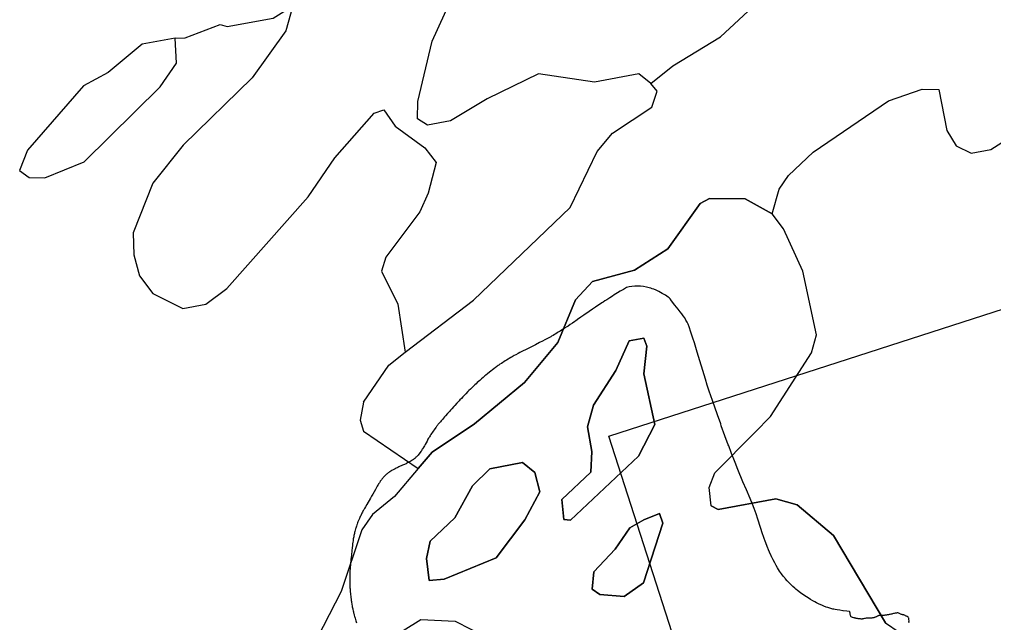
# Model space of a CAD drawing. Extents: x 646142 to 649934, y 5874075 to 5876351.
# Drawn here: x 649409.6 to 649482.5, y 5875604.9 to 5875650 of the extents above; entities that cross this region are included whole.
import ezdxf

# ---------------------------------------------------------------- set-up
doc = ezdxf.new("R2010")
doc.units = 0
doc.layers.add('Niveau 63', color=7, linetype='Continuous')

msp = doc.modelspace()

# ---------------------------------------------------------------- linework, layer by layer
at = {"layer": 'Niveau 63'}
for p, q in [((649440.521, 5875648.364), (649441.961, 5875651.566)), ((649430.102, 5875651.017), (649429.569, 5875649.131)), ((649429.569, 5875649.131), (649427.045, 5875645.616)), ((649418.831, 5875648.15), (649416.293, 5875646.01)), ((649448.479, 5875645.911), (649444.622, 5875644.049)), ((649456.874, 5875645.187), (649455.97, 5875645.915)), ((649427.045, 5875645.616), (649421.886, 5875640.573)), ((649457.345, 5875644.633), (649456.874, 5875645.187)), ((649456.95, 5875643.417), (649457.345, 5875644.633)), ((649444.622, 5875644.049), (649441.884, 5875642.403)), ((649436.894, 5875643.238), (649437.754, 5875642.017)), ((649453.996, 5875641.474), (649456.95, 5875643.417)), ((649437.754, 5875642.017), (649439.975, 5875640.382)), ((649452.852, 5875640.12), (649453.996, 5875641.474)), ((649421.886, 5875640.573), (649419.617, 5875637.746)), ((649439.975, 5875640.382), (649440.817, 5875639.279)), ((649450.841, 5875635.916), (649452.852, 5875640.12)), ((649411.539, 5875638.135), (649414.489, 5875639.328)), ((649431.238, 5875636.72), (649433.248, 5875639.647)), ((649440.817, 5875639.279), (649440.224, 5875636.999)), ((649410.378, 5875638.175), (649411.539, 5875638.135)), ((649419.617, 5875637.746), (649418.157, 5875634.034)), ((649425.149, 5875629.87), (649431.238, 5875636.72)), ((649443.61, 5875628.988), (649450.841, 5875635.916)), ((649437.05, 5875632.208), (649436.731, 5875631.146)), ((649423.593, 5875628.694), (649425.149, 5875629.87)), ((649419.621, 5875629.486), (649421.863, 5875628.361)), ((649438.491, 5875625.106), (649443.61, 5875628.988)), ((649421.863, 5875628.361), (649423.593, 5875628.694))]:
    msp.add_line(p, q, dxfattribs=at)
for points in [[(649456.874, 5875645.187), (649458.527, 5875646.52), (649462.071, 5875648.697), (649466.187, 5875652.523), (649466.543, 5875653.349)], [(649456.874, 5875645.187), (649455.97, 5875645.915), (649452.646, 5875645.291), (649448.479, 5875645.911), (649444.622, 5875644.049), (649441.884, 5875642.403), (649440.155, 5875642.07), (649439.429, 5875642.564), (649439.451, 5875643.843), (649440.521, 5875648.364), (649441.961, 5875651.566)], [(649430.102, 5875651.017), (649429.569, 5875649.131), (649427.045, 5875645.616), (649421.886, 5875640.573), (649419.617, 5875637.746), (649418.157, 5875634.034), (649418.194, 5875632.38), (649418.624, 5875630.807), (649419.621, 5875629.486), (649421.863, 5875628.361), (649423.593, 5875628.694), (649425.149, 5875629.87), (649431.238, 5875636.72), (649433.248, 5875639.647), (649436.185, 5875642.984), (649436.894, 5875643.238), (649437.754, 5875642.017), (649439.975, 5875640.382), (649440.817, 5875639.279), (649440.224, 5875636.999), (649439.593, 5875635.604), (649437.05, 5875632.208), (649436.731, 5875631.146), (649437.948, 5875628.685), (649438.491, 5875625.106), (649443.61, 5875628.988), (649450.841, 5875635.916), (649452.852, 5875640.12), (649453.996, 5875641.474), (649456.95, 5875643.417), (649457.345, 5875644.633), (649456.874, 5875645.187)], [(649421.291, 5875648.598), (649422.038, 5875648.614), (649424.654, 5875649.613), (649425.186, 5875649.454), (649428.627, 5875650.096), (649430.102, 5875651.017)], [(649465.939, 5875635.437), (649466.476, 5875637.303), (649467.166, 5875638.323), (649469.016, 5875640.072), (649474.648, 5875643.914), (649477.164, 5875644.775), (649478.423, 5875644.751), (649479.007, 5875641.684), (649479.713, 5875640.54), (649480.833, 5875639.987), (649482.309, 5875640.26), (649485.381, 5875642.221), (649488.448, 5875642.805), (649490.139, 5875642.605), (649492.713, 5875641.046), (649494.029, 5875640.788), (649498.437, 5875643.142), (649500.721, 5875645.222), (649505.688, 5875651.227)], [(649421.386, 5875646.71), (649421.291, 5875648.598), (649418.831, 5875648.15), (649416.293, 5875646.01), (649414.442, 5875645.03), (649410.262, 5875640.202), (649409.65, 5875638.688), (649410.378, 5875638.175), (649411.539, 5875638.135), (649414.489, 5875639.328), (649420.183, 5875644.961), (649421.386, 5875646.71)], [(649414.489, 5875639.328), (649420.183, 5875644.961), (649421.386, 5875646.71), (649421.291, 5875648.598), (649418.831, 5875648.15)], [(649439.429, 5875642.564), (649439.451, 5875643.843), (649440.521, 5875648.364)], [(649416.293, 5875646.01), (649414.442, 5875645.03), (649410.262, 5875640.202), (649409.65, 5875638.688), (649410.378, 5875638.175)], [(649455.97, 5875645.915), (649452.646, 5875645.291), (649448.479, 5875645.911)], [(649433.248, 5875639.647), (649436.185, 5875642.984), (649436.894, 5875643.238)], [(649441.884, 5875642.403), (649440.155, 5875642.07), (649439.429, 5875642.564)], [(649440.224, 5875636.999), (649439.593, 5875635.604), (649437.05, 5875632.208)], [(649474.417, 5875604.843), (649470.534, 5875611.379), (649467.826, 5875613.666), (649466.215, 5875614.121), (649461.907, 5875613.322), (649461.377, 5875613.603), (649461.222, 5875614.975), (649461.656, 5875616.076), (649464.646, 5875619.077), (649465.834, 5875620.277), (649468.889, 5875625.049), (649469.267, 5875626.384), (649468.251, 5875631.165), (649466.784, 5875634.315), (649465.939, 5875635.437), (649463.937, 5875636.58), (649461.261, 5875636.604), (649460.573, 5875636.213), (649458.149, 5875632.835), (649455.649, 5875631.227), (649452.501, 5875630.387), (649451.239, 5875629.014), (649449.918, 5875625.83), (649447.434, 5875622.828), (649443.69, 5875619.728), (649440.521, 5875617.61), (649439.477, 5875616.393), (649437.702, 5875614.292), (649436.05, 5875612.959), (649435.26, 5875611.802), (649433.699, 5875607.183), (649431.469, 5875602.824)], [(649474.417, 5875604.843), (649470.534, 5875611.379), (649467.826, 5875613.666), (649466.215, 5875614.121), (649461.907, 5875613.322), (649461.377, 5875613.603), (649461.222, 5875614.975), (649461.656, 5875616.076), (649464.646, 5875619.077), (649465.834, 5875620.277), (649468.889, 5875625.049), (649469.267, 5875626.384), (649468.251, 5875631.165), (649466.784, 5875634.315), (649465.939, 5875635.437), (649463.937, 5875636.58), (649461.261, 5875636.604), (649460.573, 5875636.213), (649458.149, 5875632.835), (649455.649, 5875631.227), (649452.501, 5875630.387), (649451.239, 5875629.014), (649449.918, 5875625.83), (649447.434, 5875622.828), (649443.69, 5875619.728), (649440.521, 5875617.61), (649439.477, 5875616.393), (649437.702, 5875614.292), (649436.05, 5875612.959), (649435.26, 5875611.802), (649433.699, 5875607.183), (649431.469, 5875602.824)], [(649439.477, 5875616.393), (649440.521, 5875617.61), (649443.69, 5875619.728), (649447.434, 5875622.828), (649449.918, 5875625.83), (649451.239, 5875629.014), (649452.501, 5875630.387), (649455.649, 5875631.227), (649458.149, 5875632.835), (649460.573, 5875636.213), (649461.261, 5875636.604), (649463.937, 5875636.58), (649465.939, 5875635.437)], [(649453.723, 5875618.81), (649505.114, 5875635.391), (649515.554, 5875603.033), (649464.163, 5875586.452), (649453.723, 5875618.81)], [(649464.646, 5875619.077), (649465.834, 5875620.277), (649468.889, 5875625.049), (649469.267, 5875626.384), (649468.251, 5875631.165), (649466.784, 5875634.315), (649465.939, 5875635.437)], [(649418.157, 5875634.034), (649418.194, 5875632.38), (649418.624, 5875630.807), (649419.621, 5875629.486)], [(649436.731, 5875631.146), (649437.948, 5875628.685), (649438.491, 5875625.106)], [(649455.039, 5875629.929), (649454.817, 5875629.796), (649454.579, 5875629.653), (649454.384, 5875629.535), (649454.255, 5875629.455), (649454.126, 5875629.375), (649453.997, 5875629.295), (649453.805, 5875629.173), (649453.72, 5875629.118), (649453.57, 5875629.022), (649453.443, 5875628.938), (649453.295, 5875628.84), (649453.21, 5875628.784), (649453.105, 5875628.714), (649452.832, 5875628.529), (649452.727, 5875628.457), (649452.518, 5875628.313), (649452.267, 5875628.14), (649451.871, 5875627.866), (649451.642, 5875627.707), (649451.621, 5875627.693), (649451.495, 5875627.606), (649451.265, 5875627.448), (649451.181, 5875627.391), (649451.013, 5875627.277), (649450.845, 5875627.164), (649450.676, 5875627.052), (649450.591, 5875626.996), (649450.421, 5875626.885), (649450.314, 5875626.816), (649450.186, 5875626.734), (649450.1, 5875626.68), (649449.95, 5875626.586), (649449.863, 5875626.532), (649449.776, 5875626.48), (649449.667, 5875626.415), (649449.557, 5875626.351), (649449.447, 5875626.288), (649449.381, 5875626.251), (649449.247, 5875626.177), (649449.136, 5875626.117), (649449.046, 5875626.068), (649448.934, 5875626.009), (649448.777, 5875625.926), (649448.551, 5875625.81), (649448.234, 5875625.649), (649447.643, 5875625.353), (649447.507, 5875625.284), (649447.326, 5875625.192), (649447.168, 5875625.111), (649447.078, 5875625.064), (649446.943, 5875624.993), (649446.786, 5875624.909), (649446.653, 5875624.836), (649446.497, 5875624.749), (649446.409, 5875624.699), (649446.277, 5875624.623), (649446.212, 5875624.584), (649446.081, 5875624.505), (649445.973, 5875624.439), (649445.865, 5875624.371), (649445.801, 5875624.33), (649445.695, 5875624.26), (649445.589, 5875624.189), (649445.505, 5875624.131), (649445.463, 5875624.102), (649445.38, 5875624.043), (649445.318, 5875623.998), (649445.256, 5875623.952), (649445.134, 5875623.86), (649445.033, 5875623.783), (649444.913, 5875623.688), (649444.793, 5875623.593), (649444.655, 5875623.481), (649444.538, 5875623.384), (649444.461, 5875623.319), (649444.326, 5875623.203), (649444.211, 5875623.104), (649444.154, 5875623.053), (649444.078, 5875622.986), (649443.984, 5875622.901), (649443.891, 5875622.816), (649443.798, 5875622.73), (649443.705, 5875622.644), (649443.558, 5875622.504), (649443.503, 5875622.452), (649443.377, 5875622.328), (649443.268, 5875622.222), (649443.196, 5875622.15), (649443.036, 5875621.989), (649442.965, 5875621.916), (649442.859, 5875621.807), (649442.807, 5875621.753), (649442.702, 5875621.643), (649442.597, 5875621.533), (649442.528, 5875621.459), (649442.355, 5875621.273)], [(649466.02, 5875609.549), (649465.899, 5875609.799), (649465.876, 5875609.846), (649465.869, 5875609.861), (649465.752, 5875610.125), (649465.675, 5875610.311), (649465.645, 5875610.383), (649465.628, 5875610.425), (649465.497, 5875610.764), (649465.401, 5875611.028), (649465.384, 5875611.074), (649465.274, 5875611.391), (649465.259, 5875611.437), (649464.872, 5875612.61), (649464.74, 5875612.999), (649464.595, 5875613.409), (649464.478, 5875613.72), (649464.305, 5875614.144), (649464.018, 5875614.801), (649463.761, 5875615.404), (649463.385, 5875616.319), (649463.179, 5875616.836), (649463.128, 5875616.966), (649462.911, 5875617.523), (649462.888, 5875617.583), (649462.695, 5875618.093), (649462.664, 5875618.175), (649462.418, 5875618.84), (649462.144, 5875619.594), (649462.097, 5875619.726), (649461.852, 5875620.415), (649461.483, 5875621.475), (649461.242, 5875622.183), (649461.22, 5875622.25), (649461.095, 5875622.635), (649460.957, 5875623.076), (649460.348, 5875625.089), (649460.13, 5875625.791), (649460.014, 5875626.152), (649459.87, 5875626.585), (649459.728, 5875626.992), (649459.658, 5875627.182), (649459.585, 5875627.344), (649459.501, 5875627.501), (649459.408, 5875627.655), (649459.293, 5875627.827), (649459.185, 5875627.975), (649459.072, 5875628.121), (649458.921, 5875628.306), (649458.663, 5875628.612), (649458.353, 5875629.026), (649458.335, 5875629.052), (649458.27, 5875629.134), (649458.235, 5875629.171), (649458.179, 5875629.222), (649458.078, 5875629.295), (649457.97, 5875629.358), (649457.725, 5875629.486), (649457.461, 5875629.63), (649457.259, 5875629.73), (649457.099, 5875629.8), (649456.982, 5875629.845), (649456.864, 5875629.886), (649456.743, 5875629.921), (649456.544, 5875629.968), (649456.319, 5875630.005), (649456.092, 5875630.027), (649455.89, 5875630.033), (649455.686, 5875630.027), (649455.458, 5875630.007), (649455.26, 5875629.977), (649455.039, 5875629.929)], [(649454.258, 5875623.719), (649455.245, 5875625.94), (649456.345, 5875626.153), (649456.583, 5875625.543), (649456.341, 5875623.48), (649457.161, 5875619.681), (649455.956, 5875617.305), (649450.875, 5875612.538), (649450.363, 5875612.578), (649450.208, 5875614.073), (649452.377, 5875616.115), (649452.457, 5875617.666), (649452.126, 5875619.517), (649452.581, 5875621.127), (649454.258, 5875623.719)], [(649454.258, 5875623.719), (649455.245, 5875625.94), (649456.345, 5875626.153), (649456.583, 5875625.543), (649456.341, 5875623.48), (649457.161, 5875619.681), (649455.956, 5875617.305), (649450.875, 5875612.538), (649450.363, 5875612.578), (649450.208, 5875614.073), (649452.377, 5875616.115), (649452.457, 5875617.666), (649452.126, 5875619.517), (649452.581, 5875621.127), (649454.258, 5875623.719)], [(649454.258, 5875623.719), (649452.581, 5875621.127), (649452.126, 5875619.517), (649452.457, 5875617.666), (649452.377, 5875616.115), (649450.208, 5875614.073), (649450.363, 5875612.578), (649450.875, 5875612.538), (649455.956, 5875617.305), (649457.161, 5875619.681), (649456.341, 5875623.48), (649456.583, 5875625.543), (649456.345, 5875626.153), (649455.245, 5875625.94), (649454.258, 5875623.719)], [(649454.258, 5875623.719), (649452.581, 5875621.127), (649452.126, 5875619.517), (649452.457, 5875617.666), (649452.377, 5875616.115), (649450.208, 5875614.073), (649450.363, 5875612.578), (649450.875, 5875612.538), (649455.956, 5875617.305), (649457.161, 5875619.681), (649456.341, 5875623.48), (649456.583, 5875625.543), (649456.345, 5875626.153), (649455.245, 5875625.94), (649454.258, 5875623.719)], [(649435.376, 5875621.356), (649437.269, 5875624.124), (649438.491, 5875625.106)], [(649435.376, 5875621.356), (649435.121, 5875620.02), (649435.393, 5875619.192), (649439.477, 5875616.393)], [(649442.355, 5875621.273), (649442.201, 5875621.105), (649442.133, 5875621.03), (649441.98, 5875620.86), (649441.896, 5875620.766), (649441.828, 5875620.69), (649441.66, 5875620.5), (649441.51, 5875620.328), (649441.444, 5875620.252), (649441.28, 5875620.066), (649441.183, 5875619.954), (649441.134, 5875619.897), (649441.086, 5875619.841), (649441.023, 5875619.764), (649440.976, 5875619.707), (649440.945, 5875619.668), (649440.899, 5875619.609), (649440.868, 5875619.57), (649440.838, 5875619.531), (649440.809, 5875619.491), (649440.779, 5875619.451), (649440.736, 5875619.391), (649440.707, 5875619.35), (649440.665, 5875619.289), (649440.595, 5875619.187), (649440.427, 5875618.941), (649440.4, 5875618.899), (649440.372, 5875618.857), (649440.359, 5875618.836), (649440.319, 5875618.771), (649440.28, 5875618.707), (649440.254, 5875618.663), (649440.204, 5875618.576), (649440.167, 5875618.51), (649440.13, 5875618.444), (649439.996, 5875618.201), (649439.935, 5875618.091), (649439.884, 5875618.004), (649439.846, 5875617.939), (649439.807, 5875617.874), (649439.78, 5875617.831), (649439.753, 5875617.789), (649439.712, 5875617.726), (649439.669, 5875617.663), (649439.626, 5875617.602), (649439.596, 5875617.561), (649439.549, 5875617.501), (649439.518, 5875617.461), (649439.468, 5875617.403), (649439.434, 5875617.365), (649439.399, 5875617.326), (649439.362, 5875617.289), (649439.344, 5875617.271), (649439.306, 5875617.235), (649439.268, 5875617.201), (649439.229, 5875617.167), (649439.21, 5875617.151), (649439.17, 5875617.119), (649439.129, 5875617.088), (649439.109, 5875617.073), (649439.068, 5875617.043), (649439.026, 5875617.014), (649438.984, 5875616.986), (649438.919, 5875616.945), (649438.876, 5875616.919), (649438.832, 5875616.893), (649438.788, 5875616.868), (649438.743, 5875616.844), (649438.676, 5875616.808), (649438.608, 5875616.774), (649438.562, 5875616.751), (649438.493, 5875616.718), (649438.447, 5875616.696), (649438.377, 5875616.664), (649438.308, 5875616.632), (649438.027, 5875616.506), (649437.957, 5875616.474), (649437.887, 5875616.442), (649437.818, 5875616.409), (649437.749, 5875616.376), (649437.658, 5875616.33), (649437.591, 5875616.294), (649437.546, 5875616.269), (649437.48, 5875616.232), (649437.415, 5875616.192), (649437.351, 5875616.152), (649437.308, 5875616.124), (649437.267, 5875616.095), (649437.225, 5875616.065), (649437.205, 5875616.05), (649437.165, 5875616.019), (649437.145, 5875616.003), (649437.105, 5875615.97), (649437.066, 5875615.937), (649437.047, 5875615.92), (649437.028, 5875615.902), (649436.99, 5875615.867)], [(649461.377, 5875613.603), (649461.222, 5875614.975), (649461.656, 5875616.076), (649464.646, 5875619.077)], [(649461.377, 5875613.603), (649461.222, 5875614.975), (649461.656, 5875616.076), (649464.646, 5875619.077)], [(649440.372, 5875610.966), (649442.203, 5875612.712), (649443.527, 5875615.107), (649444.827, 5875616.364), (649447.284, 5875616.832), (649448.188, 5875616.103), (649448.579, 5875614.646), (649447.452, 5875612.546), (649445.306, 5875609.718), (649441.408, 5875608.112), (649440.289, 5875608.017), (649440.093, 5875609.647), (649440.372, 5875610.966)], [(649440.372, 5875610.966), (649442.203, 5875612.712), (649443.527, 5875615.107), (649444.827, 5875616.364), (649447.284, 5875616.832), (649448.188, 5875616.103), (649448.579, 5875614.646), (649447.452, 5875612.546), (649445.306, 5875609.718), (649441.408, 5875608.112), (649440.289, 5875608.017), (649440.093, 5875609.647), (649440.372, 5875610.966)], [(649440.372, 5875610.966), (649440.093, 5875609.647), (649440.289, 5875608.017), (649441.408, 5875608.112), (649445.306, 5875609.718), (649447.452, 5875612.546), (649448.579, 5875614.646), (649448.188, 5875616.103), (649447.284, 5875616.832), (649444.827, 5875616.364), (649443.527, 5875615.107), (649442.203, 5875612.712), (649440.372, 5875610.966)], [(649440.372, 5875610.966), (649440.093, 5875609.647), (649440.289, 5875608.017), (649441.408, 5875608.112), (649445.306, 5875609.718), (649447.452, 5875612.546), (649448.579, 5875614.646), (649448.188, 5875616.103), (649447.284, 5875616.832), (649444.827, 5875616.364), (649443.527, 5875615.107), (649442.203, 5875612.712), (649440.372, 5875610.966)], [(649436.99, 5875615.867), (649436.954, 5875615.83), (649436.918, 5875615.792), (649436.9, 5875615.773), (649436.882, 5875615.753), (649436.849, 5875615.715), (649436.817, 5875615.676), (649436.769, 5875615.616), (649436.754, 5875615.596), (649436.723, 5875615.556), (649436.678, 5875615.495), (649436.635, 5875615.434), (649436.621, 5875615.413), (649436.592, 5875615.371), (649436.565, 5875615.329), (649436.551, 5875615.308), (649436.511, 5875615.245), (649436.471, 5875615.18), (649436.445, 5875615.137), (649436.407, 5875615.072), (649436.344, 5875614.963), (649436.27, 5875614.832), (649436.077, 5875614.478), (649436.028, 5875614.391), (649435.991, 5875614.325), (649435.902, 5875614.171), (649435.619, 5875613.688), (649435.53, 5875613.534), (649435.454, 5875613.401), (649435.405, 5875613.312), (649435.368, 5875613.246), (649435.308, 5875613.134), (649435.261, 5875613.044), (649435.237, 5875612.999), (649435.203, 5875612.931), (649435.169, 5875612.863), (649435.136, 5875612.794), (649435.103, 5875612.725), (649435.071, 5875612.656), (649435.051, 5875612.609), (649435.03, 5875612.563), (649435, 5875612.492), (649434.981, 5875612.445), (649434.962, 5875612.398), (649434.933, 5875612.327), (649434.898, 5875612.231), (649434.88, 5875612.183), (649434.847, 5875612.086), (649434.824, 5875612.013), (649434.802, 5875611.94), (649434.781, 5875611.867), (649434.754, 5875611.769), (649434.729, 5875611.672), (649434.712, 5875611.598), (649434.695, 5875611.524), (649434.679, 5875611.45), (649434.665, 5875611.376), (649434.646, 5875611.277), (649434.633, 5875611.203), (649434.62, 5875611.129), (649434.612, 5875611.079), (649434.597, 5875610.979), (649434.582, 5875610.88), (649434.566, 5875610.755), (649434.55, 5875610.63), (649434.53, 5875610.455), (649434.508, 5875610.255), (649434.471, 5875609.904), (649434.436, 5875609.577), (649434.425, 5875609.476), (649434.41, 5875609.325), (649434.396, 5875609.173), (649434.383, 5875609.022), (649434.374, 5875608.895), (649434.364, 5875608.744), (649434.358, 5875608.617), (649434.354, 5875608.541), (649434.353, 5875608.49), (649434.35, 5875608.389), (649434.348, 5875608.313), (649434.348, 5875608.262), (649434.348, 5875608.11), (649434.349, 5875608.008), (649434.351, 5875607.907), (649434.354, 5875607.78), (649434.359, 5875607.653), (649434.363, 5875607.577), (649434.368, 5875607.476), (649434.373, 5875607.401), (649434.382, 5875607.275), (649434.39, 5875607.174), (649434.401, 5875607.048), (649434.411, 5875606.948), (649434.422, 5875606.848), (649434.434, 5875606.748), (649434.45, 5875606.623), (649434.464, 5875606.523)], [(649461.377, 5875613.603), (649461.907, 5875613.322), (649466.215, 5875614.121), (649467.826, 5875613.666), (649470.534, 5875611.379), (649474.417, 5875604.843), (649475.437, 5875604.153), (649478.564, 5875603.066), (649479.956, 5875601.807), (649481.159, 5875599.567)], [(649461.377, 5875613.603), (649461.907, 5875613.322), (649466.215, 5875614.121), (649467.826, 5875613.666), (649470.534, 5875611.379), (649474.417, 5875604.843), (649475.437, 5875604.153), (649478.564, 5875603.066), (649479.956, 5875601.807), (649481.159, 5875599.567)], [(649456.34, 5875612.547), (649457.521, 5875613.016), (649457.775, 5875612.307), (649456.333, 5875607.829), (649454.874, 5875606.81), (649453.067, 5875606.971), (649452.479, 5875607.364), (649452.619, 5875608.662), (649454.213, 5875610.37), (649455.299, 5875611.958), (649456.34, 5875612.547)], [(649456.34, 5875612.547), (649457.521, 5875613.016), (649457.775, 5875612.307), (649456.333, 5875607.829), (649454.874, 5875606.81), (649453.067, 5875606.971), (649452.479, 5875607.364), (649452.619, 5875608.662), (649454.213, 5875610.37), (649455.299, 5875611.958), (649456.34, 5875612.547)], [(649456.34, 5875612.547), (649455.299, 5875611.958), (649454.213, 5875610.37), (649452.619, 5875608.662), (649452.479, 5875607.364), (649453.067, 5875606.971), (649454.874, 5875606.81), (649456.333, 5875607.829), (649457.775, 5875612.307), (649457.521, 5875613.016), (649456.34, 5875612.547)], [(649456.34, 5875612.547), (649455.299, 5875611.958), (649454.213, 5875610.37), (649452.619, 5875608.662), (649452.479, 5875607.364), (649453.067, 5875606.971), (649454.874, 5875606.81), (649456.333, 5875607.829), (649457.775, 5875612.307), (649457.521, 5875613.016), (649456.34, 5875612.547)], [(649473.866, 5875605.366), (649473.838, 5875605.357), (649473.795, 5875605.337), (649473.739, 5875605.306), (649473.721, 5875605.297), (649473.674, 5875605.279), (649473.635, 5875605.267), (649473.591, 5875605.248), (649473.541, 5875605.232), (649473.489, 5875605.218), (649473.453, 5875605.211), (649473.39, 5875605.2), (649473.37, 5875605.199), (649473.301, 5875605.203), (649473.251, 5875605.206), (649473.234, 5875605.207), (649473.165, 5875605.203), (649473.111, 5875605.202), (649473.089, 5875605.201), (649473.035, 5875605.193), (649472.973, 5875605.185), (649472.914, 5875605.175), (649472.854, 5875605.162), (649472.787, 5875605.147), (649472.754, 5875605.14), (649472.707, 5875605.134), (649472.669, 5875605.132), (649472.595, 5875605.132), (649472.558, 5875605.134), (649472.511, 5875605.133), (649472.483, 5875605.135), (649472.426, 5875605.145), (649472.385, 5875605.15), (649472.331, 5875605.16), (649472.284, 5875605.169), (649472.223, 5875605.182), (649472.201, 5875605.188), (649472.139, 5875605.201), (649472.113, 5875605.208), (649472.061, 5875605.216), (649472.05, 5875605.218), (649471.991, 5875605.236), (649471.964, 5875605.244), (649471.914, 5875605.268), (649471.893, 5875605.276), (649471.853, 5875605.3), (649471.841, 5875605.313), (649471.824, 5875605.345), (649471.803, 5875605.391), (649471.798, 5875605.41), (649471.792, 5875605.469), (649471.79, 5875605.504), (649471.783, 5875605.536), (649471.768, 5875605.585), (649471.759, 5875605.613), (649471.746, 5875605.666), (649471.739, 5875605.7), (649471.531, 5875605.723), (649471.269, 5875605.751), (649471.229, 5875605.756), (649471.019, 5875605.784), (649470.82, 5875605.816), (649470.647, 5875605.848), (649470.553, 5875605.868), (649470.496, 5875605.88), (649470.255, 5875605.942), (649470.109, 5875605.986), (649469.984, 5875606.028), (649469.811, 5875606.092), (649469.7, 5875606.138), (649469.423, 5875606.261), (649469.264, 5875606.34), (649469.13, 5875606.411), (649468.976, 5875606.497), (649468.824, 5875606.587), (649468.811, 5875606.595), (649468.554, 5875606.759), (649468.519, 5875606.782), (649468.317, 5875606.922), (649468.071, 5875607.102), (649467.85, 5875607.272), (649467.722, 5875607.375), (649467.643, 5875607.44), (649467.498, 5875607.566), (649467.359, 5875607.695), (649467.207, 5875607.846), (649467.063, 5875608), (649466.925, 5875608.158), (649466.888, 5875608.203), (649466.775, 5875608.343), (649466.652, 5875608.506), (649466.504, 5875608.717), (649466.354, 5875608.95), (649466.347, 5875608.96), (649466.249, 5875609.125), (649466.137, 5875609.324), (649466.02, 5875609.549)], [(649434.464, 5875606.523), (649434.475, 5875606.448), (649434.487, 5875606.373), (649434.504, 5875606.274), (649434.512, 5875606.224), (649434.53, 5875606.125), (649434.544, 5875606.05), (649434.559, 5875605.976), (649434.574, 5875605.902), (649434.585, 5875605.852), (649434.607, 5875605.753), (649434.624, 5875605.679), (649434.642, 5875605.606), (649434.66, 5875605.532), (649434.692, 5875605.409), (649434.719, 5875605.311), (649434.732, 5875605.261), (649434.754, 5875605.187), (649434.783, 5875605.089), (649434.813, 5875604.991), (649434.836, 5875604.917), (649434.86, 5875604.844)], [(649476.185, 5875604.858), (649476.179, 5875604.916), (649476.178, 5875604.93), (649476.182, 5875604.991), (649476.183, 5875605.006), (649476.173, 5875605.072), (649476.167, 5875605.126), (649476.167, 5875605.151), (649476.16, 5875605.206), (649476.155, 5875605.229), (649476.13, 5875605.267), (649476.115, 5875605.278), (649476.055, 5875605.311), (649476.037, 5875605.321), (649475.984, 5875605.343), (649475.96, 5875605.351), (649475.915, 5875605.375), (649475.895, 5875605.387), (649475.841, 5875605.412), (649475.831, 5875605.419), (649475.795, 5875605.432), (649475.756, 5875605.446), (649475.695, 5875605.455), (649475.674, 5875605.458), (649475.611, 5875605.481), (649475.556, 5875605.505), (649475.524, 5875605.516), (649475.468, 5875605.548), (649475.458, 5875605.556), (649475.426, 5875605.574), (649475.404, 5875605.58), (649475.355, 5875605.588), (649475.34, 5875605.591), (649475.3, 5875605.586), (649475.249, 5875605.575), (649475.178, 5875605.562), (649475.152, 5875605.559), (649475.081, 5875605.545), (649475.023, 5875605.532), (649474.95, 5875605.516), (649474.899, 5875605.505), (649474.82, 5875605.488), (649474.753, 5875605.473), (649474.693, 5875605.46), (649474.639, 5875605.45), (649474.585, 5875605.438), (649474.559, 5875605.432), (649474.486, 5875605.422), (649474.435, 5875605.418), (649474.38, 5875605.412), (649474.314, 5875605.402), (649474.262, 5875605.394), (649474.228, 5875605.393), (649474.189, 5875605.397), (649474.108, 5875605.4), (649474.085, 5875605.401), (649474.027, 5875605.397), (649473.991, 5875605.393), (649473.933, 5875605.382), (649473.866, 5875605.366)], [(649435.914, 5875602.754), (649439.674, 5875605.106), (649442.247, 5875604.965), (649445.746, 5875603.187)], [(649435.914, 5875602.754), (649439.674, 5875605.106), (649442.247, 5875604.965), (649445.746, 5875603.187)]]:
    msp.add_lwpolyline(points, dxfattribs=at)

doc.saveas('drawing.dxf')
